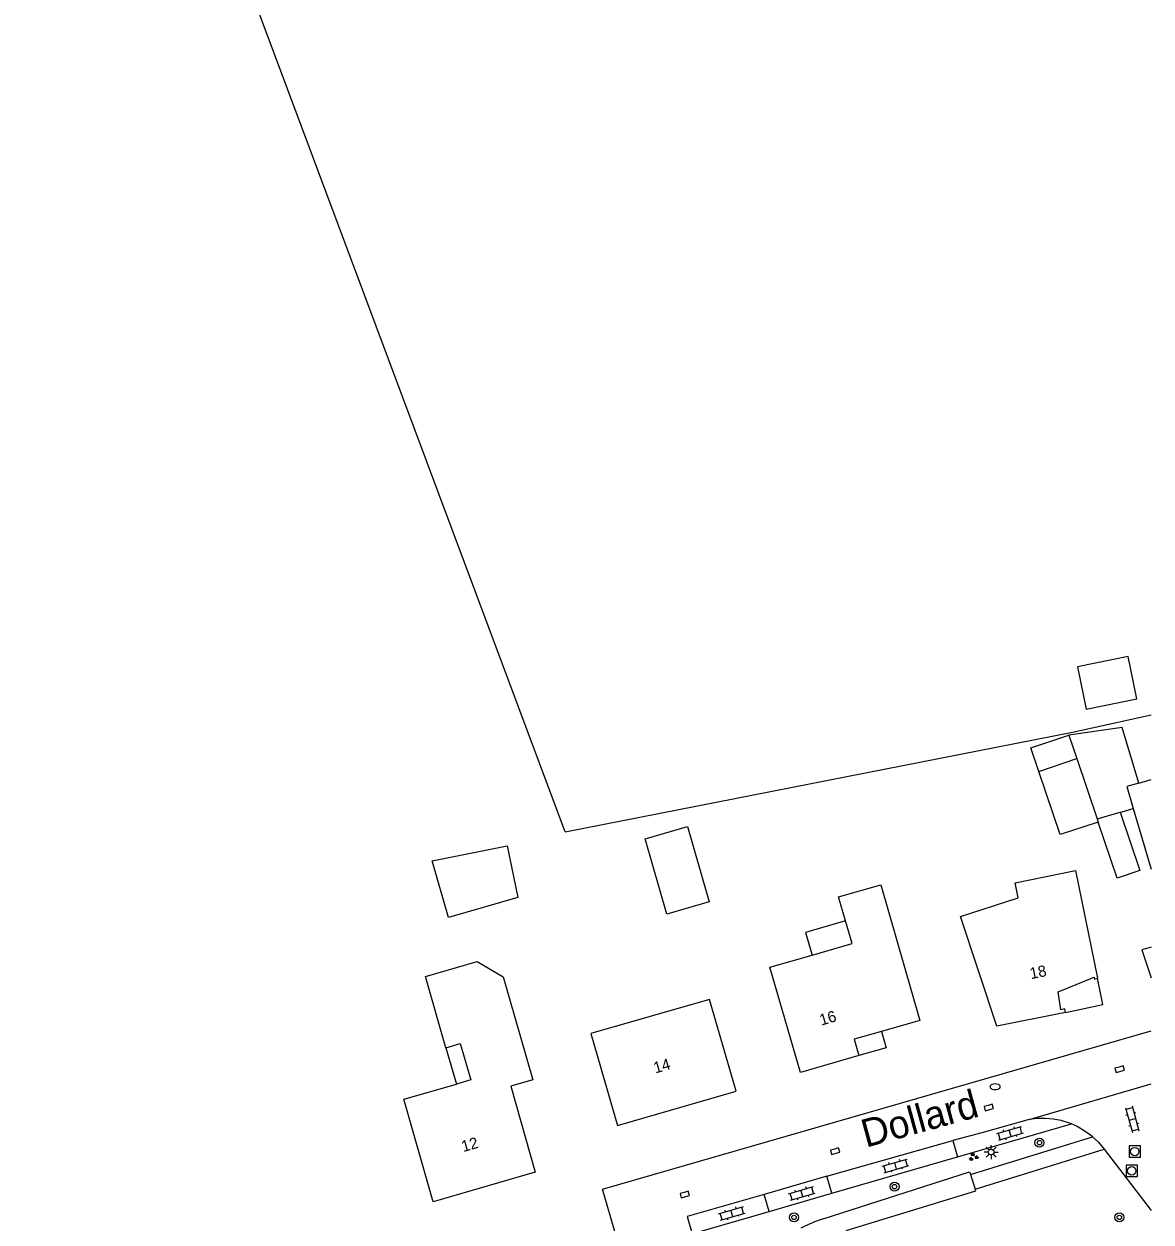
# Model space of a CAD drawing. Extents: x 128999 to 131010, y 395498 to 399007.
# Drawn here: x 130899.6 to 131000, y 396306.4 to 396413 of the extents above; entities that cross this region are included whole.
import ezdxf

# ---------------------------------------------------------------- set-up
doc = ezdxf.new("R2010")
doc.units = 0
for name, color, linetype in [('gg-afsc-hekwerk', 7, 'Continuous'), ('gg-anno-huisnummerreeks BGT', 7, 'Continuous'), ('gg-anno-openbare ruimte label', 7, 'Continuous'), ('gg-bbg-bijgebouw', 7, 'Continuous'), ('gg-bbg-gedigitaliseerde bijgebouw', 7, 'Continuous'), ('gg-bbg-hoofdgebouw', 7, 'Continuous'), ('gg-bbg-luifel en loopbrug', 7, 'Continuous'), ('gg-bbg-onder overbouw', 7, 'Continuous'), ('gg-bbg-overig bouwwerk', 7, 'Continuous'), ('gg-bbg-pand overbouw', 7, 'Continuous'), ('gg-bbg-tussenscheiding', 7, 'Continuous'), ('gg-knt-verharding', 7, 'Continuous'), ('gg-knt-verharding nz', 7, 'Continuous'), ('gt-grn-vlakafsluiter', 7, 'Continuous'), ('gt-grn-weggrens', 7, 'Continuous'), ('gt-symb-boom', 7, 'Continuous'), ('gt-symb-brandkraan', 7, 'Continuous'), ('gt-symb-groenvak', 7, 'Continuous'), ('gt-symb-klinker verharding', 7, 'Continuous'), ('gt-symb-kolk', 7, 'Continuous'), ('gt-symb-lichtmast', 7, 'Continuous'), ('gt-symb-rioolschacht', 7, 'Continuous')]:
    doc.layers.add(name, color=color, linetype=linetype)

# ---------------------------------------------------------------- blocks, each defined once
blk = doc.blocks.new('gt0-KOLK')
at = {"layer": 'gt-symb-kolk'}
blk.add_lwpolyline([(0, 0), (0.38, 0), (0.38, 0.4), (-0.38, 0.4), (-0.38, 0), (0, 0)], dxfattribs=at)
blk = doc.blocks.new('gt0-KL1')
at = {"layer": 'gt-symb-klinker verharding'}
for p, q in [((-1.15, 0.3), (1.15, 0.3)), ((-1, -0.3), (-1, 0.3)), ((-0.5, 0.3), (-0.5, 0.45)), ((0, -0.3), (0, 0.3)), ((0.5, 0.3), (0.5, 0.45)), ((1, -0.3), (1, 0.3)), ((-1.15, -0.3), (1.15, -0.3)), ((-0.5, -0.45), (-0.5, -0.3)), ((0.5, -0.45), (0.5, -0.3))]:
    blk.add_line(p, q, dxfattribs=at)
blk = doc.blocks.new('gt0-BOOM')
at = {"layer": 'gt-symb-boom'}
for radius in [0.4, 0.2]:
    blk.add_circle((0, 0), radius, dxfattribs=at)
blk = doc.blocks.new('gt0-GRVAK')
at = {"layer": 'gt-symb-groenvak'}
for p, q in [((-0.11, 0.19), (-0.23, 0.24)), ((-0.18, 0.15), (0.09, 0.15)), ((-0.09, 0.21), (-0.16, 0.32)), ((-0.05, 0.21), (-0.05, 0.39)), ((0, 0.21), (0.06, 0.32)), ((0.01, 0.19), (0.13, 0.24)), ((0.26, -0.05), (0.2, 0.06)), ((0.31, -0.05), (0.31, 0.13)), ((0.35, -0.05), (0.41, 0.06)), ((-0.24, -0.23), (-0.36, -0.18)), ((-0.32, -0.26), (-0.05, -0.26)), ((-0.23, -0.21), (-0.29, -0.1)), ((-0.18, -0.2), (-0.18, -0.02)), ((-0.14, -0.21), (-0.07, -0.1)), ((-0.12, -0.23), (0, -0.18)), ((0.24, -0.07), (0.12, -0.02)), ((0.17, -0.11), (0.44, -0.11)), ((0.37, -0.07), (0.49, -0.02))]:
    blk.add_line(p, q, dxfattribs=at)
blk = doc.blocks.new('gt0-LMAST')
at = {"layer": 'gt-symb-lichtmast'}
for p, q in [((-0.18, 0.17), (-0.45, 0.44)), ((-0.01, 0.25), (-0.01, 0.62)), ((0.17, 0.17), (0.44, 0.44)), ((-0.26, 0), (-0.63, 0)), ((-0.18, -0.18), (-0.45, -0.45)), ((-0.01, -0.25), (-0.01, -0.63)), ((0.44, -0.45), (0.17, -0.18)), ((0.24, 0), (0.62, 0))]:
    blk.add_line(p, q, dxfattribs=at)
blk.add_circle((-0.01, 0), 0.25, dxfattribs=at)
blk = doc.blocks.new('gt0-RS')
at = {"layer": 'gt-symb-rioolschacht'}
blk.add_lwpolyline([(-0.5, -0.5), (0.5, -0.5), (0.5, 0.5), (-0.5, 0.5)], close=True, dxfattribs=at)
blk.add_circle((0, 0), 0.375, dxfattribs=at)
blk = doc.blocks.new('gt0-BR')
at = {"layer": 'gt-symb-brandkraan'}
for centre, radius, start, end in [((-0.24, 0), 0.206, 107.5669, 252.4331), ((0.6, -2.66), 3, 106.892, 107.5669), ((0, -0.69), 0.938, 73.108, 106.892), ((-0.6, -2.66), 3, 72.4331, 73.108), ((0.24, 0), 0.206, 287.567, 72.4331), ((0.6, 2.66), 3, 252.4331, 253.108), ((0, 0.69), 0.938, 253.108, 286.8921), ((-0.6, 2.66), 3, 286.8921, 287.567)]:
    blk.add_arc(centre, radius, start, end, dxfattribs=at)

msp = doc.modelspace()

# ---------------------------------------------------------------- linework, layer by layer
at = {"layer": 'gg-afsc-hekwerk'}
msp.add_lwpolyline([(130947.81, 396341.12), (130993, 396350.01), (131000, 396351.55)], dxfattribs=at)
at = {"layer": 'gg-bbg-bijgebouw'}
msp.add_lwpolyline([(130990, 396346.51), (130989.29, 396348.61), (130992.69, 396349.72)], dxfattribs=at)
at = {"layer": 'gg-bbg-gedigitaliseerde bijgebouw'}
for p, q in [((130997.44, 396350.41), (130992.69, 396349.72)), ((130998.91, 396345.47), (130997.44, 396350.41)), ((130990, 396346.51), (130993.39, 396347.65)), ((130993.39, 396347.65), (130995.2, 396342.27)), ((130995.2, 396342.27), (130997.26, 396342.87)), ((130997.26, 396342.87), (130997.43, 396342.92)), ((130997.43, 396342.92), (130998.41, 396343.21))]:
    msp.add_line(p, q, dxfattribs=at)
for points in [[(130958.71, 396341.59), (130960.64, 396334.89), (130956.87, 396333.8), (130954.94, 396340.51), (130958.71, 396341.59)], [(130942.64, 396339.87), (130943.6, 396335.29), (130937.42, 396333.51), (130935.97, 396338.55), (130942.64, 396339.87)]]:
    msp.add_lwpolyline(points, dxfattribs=at)
at = {"layer": 'gg-bbg-hoofdgebouw'}
for p, q in [((130998.91, 396345.47), (131000, 396345.79)), ((130998.41, 396343.21), (131000, 396337.8))]:
    msp.add_line(p, q, dxfattribs=at)
for points in [[(130992.37, 396325.05), (130986.26, 396323.82), (130983.03, 396333.58), (130988.17, 396335.26), (130987.9, 396336.58), (130993.28, 396337.68), (130995.24, 396328.1)], [(130972.79, 396333.2), (130972.17, 396335.34), (130975.93, 396336.42), (130979.41, 396324.34), (130975.99, 396323.35)], [(130973.98, 396321.21), (130968.76, 396319.69), (130966.05, 396329.08), (130969.8, 396330.16)], [(130937.19, 396321.91), (130935.37, 396328.25), (130939.98, 396329.58), (130942.3, 396328.23), (130944.94, 396319.04), (130942.96, 396318.48), (130945.15, 396310.82), (130936.04, 396308.2), (130933.43, 396317.33), (130938.12, 396318.67)], [(130950.11, 396323.16), (130952.46, 396314.99), (130963.03, 396318.03), (130960.68, 396326.2), (130950.11, 396323.16)]]:
    msp.add_lwpolyline(points, dxfattribs=at)
at = {"layer": 'gg-bbg-luifel en loopbrug'}
msp.add_line((130995.2, 396342.27), (130995.29, 396341.99), dxfattribs=at)
for points in [[(130995.29, 396341.99), (130991.89, 396340.88), (130990, 396346.51)], [(130997.26, 396342.87), (130999.01, 396337.68), (130996.98, 396336.99), (130995.29, 396341.99)]]:
    msp.add_lwpolyline(points, dxfattribs=at)
at = {"layer": 'gg-bbg-onder overbouw'}
for points in [[(130969.8, 396330.16), (130973.37, 396331.2), (130972.79, 396333.2)], [(130992.37, 396325.05), (130992.31, 396325.36), (130991.97, 396325.29), (130991.72, 396326.87), (130994.93, 396328.2), (130994.96, 396328.02), (130995.24, 396328.1)], [(130975.99, 396323.35), (130973.56, 396322.66), (130973.98, 396321.21)], [(130937.19, 396321.91), (130938.47, 396322.28), (130939.4, 396319.04), (130938.12, 396318.67)]]:
    msp.add_lwpolyline(points, dxfattribs=at)
at = {"layer": 'gg-bbg-overig bouwwerk'}
msp.add_lwpolyline([(130993.44, 396355.83), (130994.22, 396352.04), (130998.72, 396352.96), (130997.95, 396356.75), (130993.44, 396355.83)], dxfattribs=at)
at = {"layer": 'gg-bbg-pand overbouw'}
msp.add_line((130937.19, 396321.91), (130938.12, 396318.67), dxfattribs=at)
for points in [[(130972.79, 396333.2), (130969.22, 396332.17), (130969.8, 396330.16)], [(130992.37, 396325.05), (130995.71, 396325.75), (130995.24, 396328.1)], [(130975.99, 396323.35), (130976.4, 396321.9), (130973.98, 396321.21)]]:
    msp.add_lwpolyline(points, dxfattribs=at)
at = {"layer": 'gg-bbg-tussenscheiding'}
msp.add_line((130992.69, 396349.72), (130993.39, 396347.65), dxfattribs=at)
msp.add_lwpolyline([(130998.91, 396345.47), (130997.84, 396345.16), (130998.41, 396343.21)], dxfattribs=at)
at = {"layer": 'gg-knt-verharding'}
for p, q in [((130982.76, 396312.19), (130992.92, 396315.13)), ((130983.92, 396310.61), (130994.78, 396313.98)), ((130971.56, 396308.95), (130982.76, 396312.19)), ((130984.33, 396309.32), (130995.81, 396312.89)), ((130995.81, 396312.89), (131000, 396307.42)), ((130970.79, 396306.67), (130983.84, 396310.86)), ((130983.84, 396310.86), (130983.92, 396310.61)), ((130983.92, 396310.61), (130984.33, 396309.32)), ((130965.98, 396307.33), (130971.56, 396308.95)), ((130972.83, 396305.64), (130984.38, 396309.16)), ((130984.38, 396309.16), (130984.33, 396309.32)), ((130959.31, 396305.4), (130965.98, 396307.33))]:
    msp.add_line(p, q, dxfattribs=at)
for points in [[(131000, 396330.86), (130999.17, 396330.61), (131000, 396328.12)], [(130952.28, 396305.33), (130951.13, 396309.31), (131000, 396323.4)], [(130994.78, 396313.98), (130995.28, 396313.54), (130995.81, 396312.89)]]:
    msp.add_lwpolyline(points, dxfattribs=at)
for centre, radius, start, end in [((130989.41, 396307.36), 8.52, 50.9096, 65.6836), ((130974.63, 396294.72), 12.55, 107.8166, 117.6042)]:
    msp.add_arc(centre, radius, start, end, dxfattribs=at)
at = {"layer": 'gg-knt-verharding nz'}
for p, q in [((130971.13, 396310.46), (130982.33, 396313.66)), ((130982.33, 396313.66), (130982.76, 396312.19)), ((130971.56, 396308.95), (130971.13, 396310.46)), ((130965.98, 396307.33), (130965.54, 396308.84))]:
    msp.add_line(p, q, dxfattribs=at)
msp.add_lwpolyline([(130965.54, 396308.84), (130958.69, 396306.88), (130959.13, 396305.35), (130959.31, 396305.4)], dxfattribs=at)
at = {"layer": 'gt-grn-vlakafsluiter'}
msp.add_lwpolyline([(130947.81, 396341.12), (130899.6, 396470.1), (130930.95, 396522.18), (130953, 396547.58), (130921.35, 396561.7), (130912.65, 396561.98), (130911.91, 396596.23)], dxfattribs=at)
at = {"layer": 'gt-grn-weggrens'}
for p, q in [((130989.15, 396315.51), (131000, 396318.68)), ((130971.13, 396310.46), (130965.54, 396308.84))]:
    msp.add_line(p, q, dxfattribs=at)
for points in [[(130989.15, 396315.51), (130984.92, 396314.34), (130982.33, 396313.66)], [(130992.92, 396315.13), (130991.98, 396315.43), (130991.28, 396315.56), (130990.57, 396315.62), (130989.86, 396315.6), (130989.15, 396315.51)]]:
    msp.add_lwpolyline(points, dxfattribs=at)

# ---------------------------------------------------------------- block references
at = {"layer": 'gt-symb-boom'}
for p in [(130990.06, 396313.45), (130977.15, 396309.54), (130968.2, 396306.8), (130997.17, 396306.8)]:
    msp.add_blockref('gt0-BOOM', p, dxfattribs=at)
at = {"layer": 'gt-symb-brandkraan'}
msp.add_blockref('gt0-BR', (130986.11, 396318.43), dxfattribs=at)
at = {"layer": 'gt-symb-groenvak'}
msp.add_blockref('gt0-GRVAK', (130984.17, 396312.19), dxfattribs=at)
at = {"layer": 'gt-symb-klinker verharding'}
for p, rotation in [((130998.33, 396315.54), -74.57402962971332), ((130987.45, 396314.29), 16.13420459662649), ((130977.25, 396311.39), 16.13420459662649), ((130968.9, 396308.94), 16.13420459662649), ((130962.66, 396307.16), 16.13420459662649)]:
    msp.add_blockref('gt0-KL1', p, dxfattribs=dict(at, rotation=rotation))
at = {"layer": 'gt-symb-kolk'}
for p, rotation in [((130997.15, 396320.19), -163.0867822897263), ((130985.49, 396316.77), -163.97589034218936), ((130971.8, 396312.88), -163.684806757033), ((130958.41, 396309.02), -164.10181291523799)]:
    msp.add_blockref('gt0-KOLK', p, dxfattribs=dict(at, rotation=rotation))
at = {"layer": 'gt-symb-lichtmast'}
msp.add_blockref('gt0-LMAST', (130985.76, 396312.62), dxfattribs=at)
at = {"layer": 'gt-symb-rioolschacht'}
for p in [(130998.55, 396312.66), (130998.28, 396310.95)]:
    msp.add_blockref('gt0-RS', p, dxfattribs=at)

# ---------------------------------------------------------------- texts
at = {"layer": 'gg-anno-huisnummerreeks BGT'}
for s, rotation, p in [('18', 11.4, (130989.3, 396328.01)), ('16', 16.3, (130970.63, 396323.87)), ('14', 16, (130955.84, 396319.61)), ('12', 16, (130938.73, 396312.61))]:
    msp.add_text(s, height=1, rotation=rotation, dxfattribs=at).set_placement(p)
at = {"layer": 'gg-anno-openbare ruimte label'}
msp.add_text('Dollard', height=2.5, rotation=15.4, dxfattribs=at).set_placement((130974.6, 396313))

doc.saveas('drawing.dxf')
